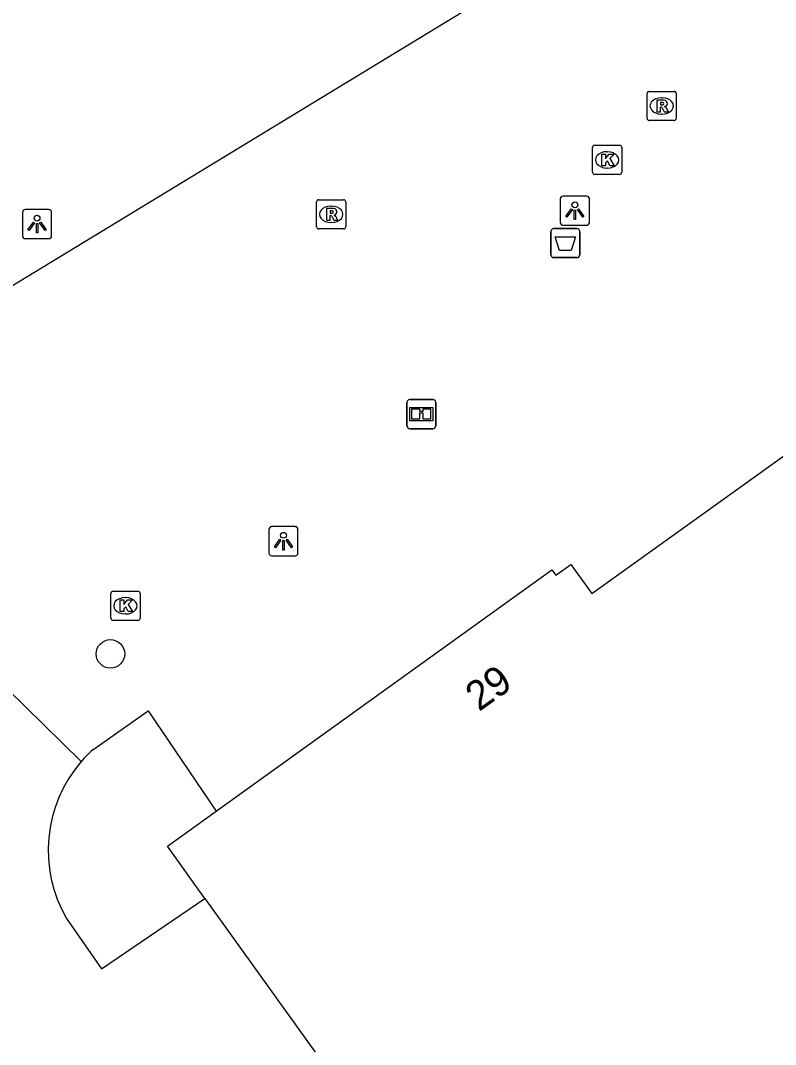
# Model space of a CAD drawing. Extents: x 161087 to 161922, y 382574 to 383873.
# Drawn here: x 161454.07 to 161479.95, y 383504.96 to 383540.05 of the extents above; entities that cross this region are included whole.
import ezdxf

# ---------------------------------------------------------------- set-up
doc = ezdxf.new("R2010")
doc.units = 0
for name, color, linetype in [('IMGEO_Afvalbak', 7, 'Continuous'), ('IMGEO_Boom', 7, 'Continuous'), ('IMGEO_Informatiebord', 7, 'Continuous'), ('IMGEO_Kolk', 7, 'Continuous'), ('IMGEO_Lichtpunt', 7, 'Continuous'), ('IMGEO_Pand', 7, 'Continuous'), ('IMGEO_Pand_nummerreeks', 7, 'Continuous'), ('IMGEO_Rioolput', 7, 'Continuous'), ('IMGEO_Voetgangersgebied_open', 7, 'Continuous'), ('IMGEO_Voetpad_open', 7, 'Continuous')]:
    doc.layers.add(name, color=color, linetype=linetype)

msp = doc.modelspace()

# ---------------------------------------------------------------- linework, layer by layer
at = {"layer": 'IMGEO_Afvalbak'}
for p, q in [((161472.25, 383532.024), (161472.25, 383532.824)), ((161472.25, 383532.824), (161472.25, 383532.024)), ((161472.35, 383532.924), (161473.14, 383532.924)), ((161473.14, 383532.924), (161472.35, 383532.924)), ((161473.24, 383532.824), (161473.24, 383532.024)), ((161473.24, 383532.024), (161473.24, 383532.824)), ((161473.14, 383531.924), (161472.35, 383531.924)), ((161472.35, 383531.924), (161473.14, 383531.924))]:
    msp.add_line(p, q, dxfattribs=at)
msp.add_lwpolyline([(161472.393, 383532.638), (161473.097, 383532.638), (161472.948, 383532.168), (161472.542, 383532.168), (161472.393, 383532.638)], dxfattribs=at)
for centre, start, end in [((161472.35, 383532.824), 90, 180), ((161472.35, 383532.824), 90, 180), ((161473.14, 383532.824), 0, 90), ((161473.14, 383532.824), 360, 90), ((161472.35, 383532.024), 180, 270), ((161472.35, 383532.024), 180, 270), ((161473.14, 383532.024), 270, 0), ((161473.14, 383532.024), 270, 0)]:
    msp.add_arc(centre, 0.1, start, end, dxfattribs=at)
at = {"layer": 'IMGEO_Boom'}
msp.add_circle((161457.15, 383518.346), 0.489, dxfattribs=at)
at = {"layer": 'IMGEO_Informatiebord'}
for p, q in [((161467.312, 383526.163), (161467.312, 383526.963)), ((161467.312, 383526.963), (161467.312, 383526.163)), ((161467.412, 383527.063), (161468.202, 383527.063)), ((161468.202, 383527.063), (161467.412, 383527.063)), ((161468.302, 383526.963), (161468.302, 383526.163)), ((161468.302, 383526.163), (161468.302, 383526.963)), ((161468.202, 383526.063), (161467.412, 383526.063)), ((161467.412, 383526.063), (161468.202, 383526.063))]:
    msp.add_line(p, q, dxfattribs=at)
for points in [[(161467.413, 383526.795), (161468.201, 383526.795), (161468.201, 383526.331), (161467.413, 383526.331), (161467.413, 383526.795)], [(161467.478, 383526.73), (161467.478, 383526.396), (161467.753, 383526.396), (161467.754, 383526.609), (161467.858, 383526.61), (161467.859, 383526.396), (161468.136, 383526.396), (161468.136, 383526.73), (161467.86, 383526.73), (161467.86, 383526.65), (161467.754, 383526.65), (161467.754, 383526.73), (161467.478, 383526.73)]]:
    msp.add_lwpolyline(points, dxfattribs=at)
for centre, start, end in [((161467.412, 383526.963), 90, 180), ((161467.412, 383526.963), 90, 180), ((161468.202, 383526.963), 0, 90), ((161468.202, 383526.963), 360, 90), ((161467.412, 383526.163), 180, 270), ((161467.412, 383526.163), 180, 270), ((161468.202, 383526.163), 270, 0), ((161468.202, 383526.163), 270, 0)]:
    msp.add_arc(centre, 0.1, start, end, dxfattribs=at)
at = {"layer": 'IMGEO_Kolk'}
for p, q in [((161473.679, 383534.849), (161473.679, 383535.701)), ((161473.754, 383535.775), (161474.606, 383535.775)), ((161474.68, 383535.701), (161474.68, 383534.849)), ((161474.167, 383535.555), (161474.192, 383535.555)), ((161474.19, 383534.995), (161474.165, 383534.995)), ((161474.606, 383534.775), (161473.754, 383534.775)), ((161457.165, 383519.568), (161457.165, 383520.42)), ((161457.24, 383520.494), (161458.092, 383520.494)), ((161457.653, 383520.274), (161457.678, 383520.274)), ((161458.166, 383520.42), (161458.166, 383519.568)), ((161458.092, 383519.494), (161457.24, 383519.494)), ((161457.676, 383519.714), (161457.651, 383519.714))]:
    msp.add_line(p, q, dxfattribs=at)
for points in [[(161473.679, 383534.849), (161473.679, 383535.701)], [(161473.754, 383535.775), (161474.606, 383535.775)], [(161474.68, 383535.701), (161474.68, 383534.849)], [(161474, 383535.475), (161474.123, 383535.475), (161474.123, 383535.324), (161474.253, 383535.475), (161474.417, 383535.475), (161474.271, 383535.324), (161474.424, 383535.075), (161474.272, 383535.075), (161474.187, 383535.239), (161474.123, 383535.172), (161474.123, 383535.075), (161474, 383535.075), (161474, 383535.475)], [(161474.606, 383534.775), (161473.754, 383534.775)], [(161457.165, 383519.568), (161457.165, 383520.42)], [(161457.24, 383520.494), (161458.092, 383520.494)], [(161457.486, 383520.194), (161457.609, 383520.194), (161457.609, 383520.043), (161457.739, 383520.194), (161457.903, 383520.194), (161457.757, 383520.043), (161457.91, 383519.794), (161457.758, 383519.794), (161457.673, 383519.958), (161457.609, 383519.891), (161457.609, 383519.794), (161457.486, 383519.794), (161457.486, 383520.194)], [(161458.166, 383520.42), (161458.166, 383519.568)], [(161458.092, 383519.494), (161457.24, 383519.494)]]:
    msp.add_lwpolyline(points, dxfattribs=at)
for centre, start, end in [((161473.756, 383535.699), 91.552, 178.448), ((161473.756, 383535.699), 91.552, 178.448), ((161474.604, 383535.699), 1.552, 88.448), ((161474.604, 383535.699), 1.552, 88.448), ((161473.756, 383534.851), 181.552, 268.448), ((161473.756, 383534.851), 181.552, 268.448), ((161474.604, 383534.851), 271.552, 358.448), ((161474.604, 383534.851), 271.552, 358.448), ((161457.242, 383520.418), 91.552, 178.448), ((161457.242, 383520.418), 91.552, 178.448), ((161458.09, 383520.418), 1.552, 88.448), ((161458.09, 383520.418), 1.552, 88.448), ((161457.242, 383519.57), 181.552, 268.448), ((161457.242, 383519.57), 181.552, 268.448), ((161458.09, 383519.57), 271.552, 358.448), ((161458.09, 383519.57), 271.552, 358.448)]:
    msp.add_arc(centre, 0.0765, start, end, dxfattribs=at)
for centre, major_axis, ratio, start_param, end_param in [((161474.166, 383535.275), (-0.387, 0.002), 0.722429, 4.712389, 7.853982), ((161474.191, 383535.275), (-0.39, 0.002), 0.717154, 1.570796, 4.712389), ((161457.652, 383519.994), (-0.387, 0.002), 0.722429, 4.712389, 7.853982), ((161457.677, 383519.994), (-0.39, 0.002), 0.717154, 1.570796, 4.712389)]:
    msp.add_ellipse(centre, major_axis=major_axis, ratio=ratio, start_param=start_param, end_param=end_param, dxfattribs=at)
at = {"layer": 'IMGEO_Lichtpunt'}
for p, q in [((161472.575, 383533.936), (161472.575, 383533.129)), ((161472.575, 383533.936), (161472.575, 383533.129)), ((161473.477, 383534.031), (161472.669, 383534.031)), ((161473.477, 383534.031), (161472.669, 383534.031)), ((161473.571, 383533.129), (161473.571, 383533.936)), ((161473.571, 383533.129), (161473.571, 383533.936)), ((161455.038, 383533.574), (161454.23, 383533.574)), ((161455.038, 383533.574), (161454.23, 383533.574)), ((161454.136, 383533.479), (161454.136, 383532.672)), ((161454.136, 383533.479), (161454.136, 383532.672)), ((161455.132, 383532.672), (161455.132, 383533.479)), ((161455.132, 383532.672), (161455.132, 383533.479)), ((161472.669, 383533.035), (161473.477, 383533.035)), ((161472.669, 383533.035), (161473.477, 383533.035)), ((161454.23, 383532.578), (161455.038, 383532.578)), ((161454.23, 383532.578), (161455.038, 383532.578)), ((161463.486, 383522.706), (161462.678, 383522.706)), ((161463.486, 383522.706), (161462.678, 383522.706)), ((161462.584, 383522.611), (161462.584, 383521.804)), ((161462.584, 383522.611), (161462.584, 383521.804)), ((161463.58, 383521.804), (161463.58, 383522.611)), ((161463.58, 383521.804), (161463.58, 383522.611)), ((161462.678, 383521.71), (161463.486, 383521.71)), ((161462.678, 383521.71), (161463.486, 383521.71))]:
    msp.add_line(p, q, dxfattribs=at)
for points in [[(161472.949, 383533.6), (161472.988, 383533.572), (161472.8, 383533.31), (161472.762, 383533.337), (161472.949, 383533.6)], [(161473.051, 383533.552), (161473.098, 383533.552), (161473.098, 383533.23), (161473.051, 383533.23), (161473.051, 383533.552)], [(161473.161, 383533.572), (161473.199, 383533.599), (161473.386, 383533.337), (161473.347, 383533.309), (161473.161, 383533.572)], [(161454.51, 383533.143), (161454.549, 383533.115), (161454.361, 383532.853), (161454.323, 383532.88), (161454.51, 383533.143)], [(161454.722, 383533.115), (161454.76, 383533.142), (161454.947, 383532.88), (161454.908, 383532.852), (161454.722, 383533.115)], [(161454.612, 383533.095), (161454.659, 383533.095), (161454.659, 383532.773), (161454.612, 383532.773), (161454.612, 383533.095)], [(161462.958, 383522.275), (161462.997, 383522.247), (161462.809, 383521.985), (161462.771, 383522.012), (161462.958, 383522.275)], [(161463.17, 383522.247), (161463.208, 383522.274), (161463.395, 383522.012), (161463.356, 383521.984), (161463.17, 383522.247)], [(161463.06, 383522.227), (161463.107, 383522.227), (161463.107, 383521.905), (161463.06, 383521.905), (161463.06, 383522.227)]]:
    msp.add_lwpolyline(points, dxfattribs=at)
for centre in [(161473.074, 383533.734), (161454.635, 383533.277), (161463.083, 383522.409)]:
    msp.add_circle(centre, 0.0994, dxfattribs=at)
for centre, start, end in [((161472.669, 383533.936), 90, 180), ((161472.669, 383533.936), 90, 180), ((161473.477, 383533.936), 0, 90), ((161473.477, 383533.936), 0, 90), ((161454.23, 383533.479), 90, 180), ((161454.23, 383533.479), 90, 180), ((161455.038, 383533.479), 0, 90), ((161455.038, 383533.479), 0, 90), ((161472.669, 383533.129), 180, 270), ((161472.669, 383533.129), 180, 270), ((161473.477, 383533.129), 270, 0), ((161473.477, 383533.129), 270, 360), ((161454.23, 383532.672), 180, 270), ((161454.23, 383532.672), 180, 270), ((161455.038, 383532.672), 270, 0), ((161455.038, 383532.672), 270, 360), ((161462.678, 383522.611), 90, 180), ((161462.678, 383522.611), 90, 180), ((161463.486, 383522.611), 0, 90), ((161463.486, 383522.611), 0, 90), ((161462.678, 383521.804), 180, 270), ((161462.678, 383521.804), 180, 270), ((161463.486, 383521.804), 270, 0), ((161463.486, 383521.804), 270, 360)]:
    msp.add_arc(centre, 0.0946, start, end, dxfattribs=at)
at = {"layer": 'IMGEO_Pand'}
for points in [[(161460.774, 383512.952), (161472.285, 383521.221), (161472.417, 383521.041), (161472.937, 383521.413), (161473.653, 383520.413), (161474.58, 383521.077), (161480.477, 383525.301)], [(161460.387, 383509.966), (161459.104, 383511.752), (161460.774, 383512.952)], [(161460.387, 383509.966), (161468.277, 383498.982), (161468.401, 383498.81), (161469.635, 383499.697), (161469.956, 383499.25), (161470.175, 383499.408), (161473.959, 383493.989), (161473.747, 383493.839), (161474.103, 383493.332), (161474.242, 383493.43), (161478.045, 383488.066), (161477.93, 383487.985), (161478.272, 383487.503), (161478.476, 383487.648), (161478.616, 383487.452), (161482.31, 383482.282), (161482.107, 383482.137), (161482.45, 383481.657), (161482.634, 383481.789), (161484.106, 383479.735), (161486.104, 383476.941), (161486.52, 383476.359), (161486.344, 383476.235), (161486.685, 383475.753)]]:
    msp.add_lwpolyline(points, dxfattribs=at)
at = {"layer": 'IMGEO_Rioolput'}
for p, q in [((161475.549, 383536.697), (161475.549, 383537.549)), ((161475.624, 383537.623), (161476.476, 383537.623)), ((161476.037, 383537.403), (161476.062, 383537.403)), ((161476.55, 383537.549), (161476.55, 383536.697)), ((161476.06, 383536.843), (161476.035, 383536.843)), ((161476.476, 383536.623), (161475.624, 383536.623)), ((161464.294, 383533.908), (161465.146, 383533.908)), ((161464.219, 383532.982), (161464.219, 383533.834)), ((161464.707, 383533.688), (161464.732, 383533.688)), ((161465.22, 383533.834), (161465.22, 383532.982)), ((161465.146, 383532.908), (161464.294, 383532.908)), ((161464.73, 383533.128), (161464.705, 383533.128))]:
    msp.add_line(p, q, dxfattribs=at)
for points in [[(161475.549, 383536.697), (161475.549, 383537.549)], [(161475.624, 383537.623), (161476.476, 383537.623)], [(161476.55, 383537.549), (161476.55, 383536.697)], [(161476.138, 383537.321), (161475.886, 383537.323), (161475.886, 383536.923)], [(161475.886, 383536.923), (161476.01, 383536.923), (161476.01, 383537.085), (161476.021, 383537.085)], [(161476.064, 383537.242), (161476.01, 383537.242), (161476.01, 383537.161)], [(161476.01, 383537.161), (161476.062, 383537.161)], [(161476.068, 383537.056), (161476.139, 383536.923), (161476.279, 383536.923), (161476.214, 383537.049)], [(161476.476, 383536.623), (161475.624, 383536.623)], [(161464.294, 383533.908), (161465.146, 383533.908)], [(161464.219, 383532.982), (161464.219, 383533.834)], [(161464.808, 383533.606), (161464.556, 383533.608), (161464.556, 383533.208)], [(161464.734, 383533.527), (161464.68, 383533.527), (161464.68, 383533.446)], [(161465.22, 383533.834), (161465.22, 383532.982)], [(161464.556, 383533.208), (161464.68, 383533.208), (161464.68, 383533.37), (161464.691, 383533.37)], [(161464.68, 383533.446), (161464.732, 383533.446)], [(161464.738, 383533.341), (161464.809, 383533.208), (161464.949, 383533.208), (161464.884, 383533.334)], [(161465.146, 383532.908), (161464.294, 383532.908)]]:
    msp.add_lwpolyline(points, dxfattribs=at)
for centre, radius, start, end in [((161475.626, 383537.547), 0.0765, 91.552, 178.448), ((161475.626, 383537.547), 0.0765, 91.552, 178.448), ((161476.474, 383537.547), 0.0765, 1.552, 88.448), ((161476.474, 383537.547), 0.0765, 1.552, 88.448), ((161476.02, 383537.032), 0.0533, 26.0293, 88.6989), ((161476.046, 383537.35), 0.19, 274.7715, 282.9687), ((161476.07, 383537.146), 0.0964, 77.0061, 93.1865), ((161476.084, 383537.203), 0.0378, 276.6634, 79.6772), ((161476.137, 383537.211), 0.109, 350.3612, 89.416), ((161476.135, 383537.211), 0.112, 277.5842, 350.9817), ((161476.119, 383536.996), 0.108, 29.5134, 73.7905), ((161475.626, 383536.699), 0.0765, 181.552, 268.448), ((161475.626, 383536.699), 0.0765, 181.552, 268.448), ((161476.474, 383536.699), 0.0765, 271.552, 358.448), ((161476.474, 383536.699), 0.0765, 271.552, 358.448), ((161464.296, 383533.832), 0.0765, 91.552, 178.448), ((161464.296, 383533.832), 0.0765, 91.552, 178.448), ((161465.144, 383533.832), 0.0765, 1.552, 88.448), ((161465.144, 383533.832), 0.0765, 1.552, 88.448), ((161464.74, 383533.431), 0.0964, 77.0061, 93.1865), ((161464.754, 383533.488), 0.0378, 276.6634, 79.6772), ((161464.807, 383533.496), 0.109, 350.3612, 89.416), ((161464.69, 383533.317), 0.0533, 26.0293, 88.6989), ((161464.716, 383533.635), 0.19, 274.7715, 282.9687), ((161464.805, 383533.496), 0.112, 277.5842, 350.9817), ((161464.789, 383533.281), 0.108, 29.5134, 73.7905), ((161464.296, 383532.984), 0.0765, 181.552, 268.448), ((161464.296, 383532.984), 0.0765, 181.552, 268.448), ((161465.144, 383532.984), 0.0765, 271.552, 358.448), ((161465.144, 383532.984), 0.0765, 271.552, 358.448)]:
    msp.add_arc(centre, radius, start, end, dxfattribs=at)
for centre, major_axis, ratio, start_param, end_param in [((161476.036, 383537.123), (-0.387, 0.002), 0.722429, 4.712389, 7.853982), ((161476.061, 383537.123), (-0.39, 0.002), 0.717154, 1.570796, 4.712389), ((161464.706, 383533.408), (-0.387, 0.002), 0.722429, 4.712389, 7.853982), ((161464.731, 383533.408), (-0.39, 0.002), 0.717154, 1.570796, 4.712389)]:
    msp.add_ellipse(centre, major_axis=major_axis, ratio=ratio, start_param=start_param, end_param=end_param, dxfattribs=at)
at = {"layer": 'IMGEO_Voetgangersgebied_open'}
msp.add_lwpolyline([(161456.542, 383515.06), (161458.448, 383516.396), (161460.774, 383512.952)], dxfattribs=at)
msp.add_arc((161459.892, 383511.404), 4.958, 132.5022, 139.0675, dxfattribs=at)
at = {"layer": 'IMGEO_Voetpad_open'}
for points in [[(161473.977, 383543.233), (161450.34, 383528.873)], [(161445.951, 383524.65), (161456.146, 383514.653)], [(161455.647, 383509.278), (161456.844, 383507.553), (161460.387, 383509.966)]]:
    msp.add_lwpolyline(points, dxfattribs=at)
msp.add_arc((161459.674, 383511.615), 4.656, 139.2649, 210.1271, dxfattribs=at)

# ---------------------------------------------------------------- texts
at = {"layer": 'IMGEO_Pand_nummerreeks'}
msp.add_text('29', height=1, rotation=35.4947, dxfattribs=at).set_placement((161469.787, 383516.352))

doc.saveas('drawing.dxf')
